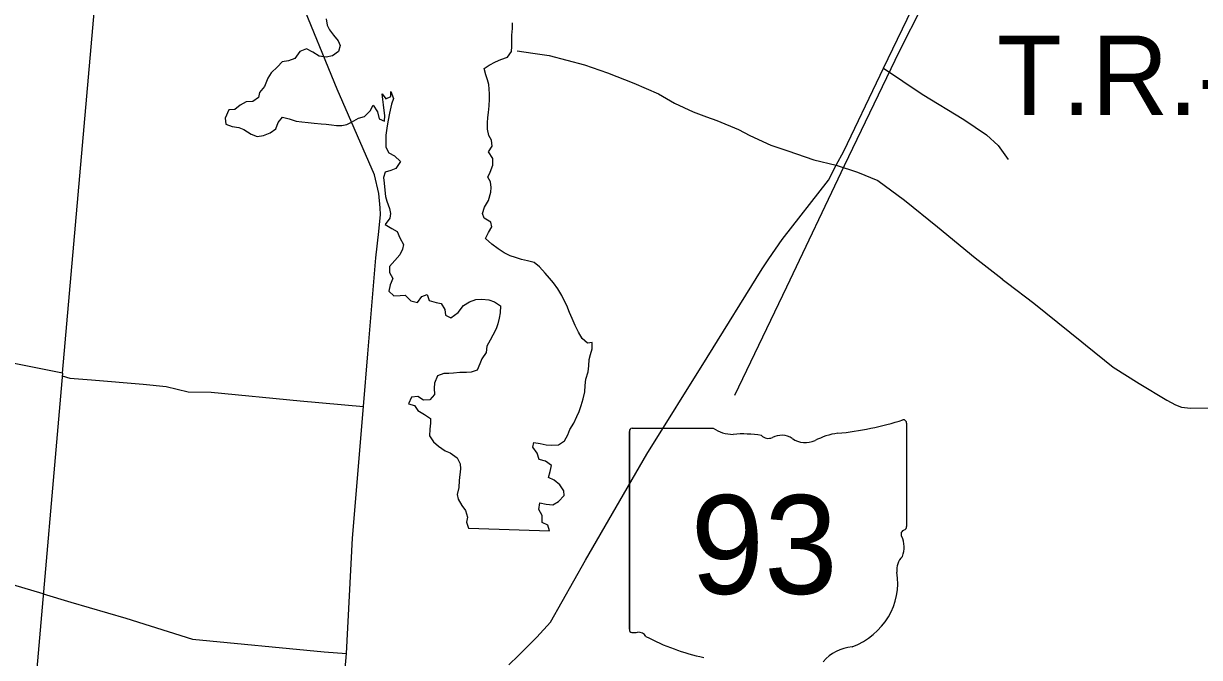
# Model space of a CAD drawing. Extents: x -22 to 431, y -18 to 160.
# Drawn here: x -20.139 to -18.95, y 23.142 to 23.783 of the extents above; entities that cross this region are included whole.
import ezdxf

# ---------------------------------------------------------------- set-up
doc = ezdxf.new("R2010")
doc.units = 0
for name, color, linetype in [('GM_X_Adjacent_County', 7, 'Continuous'), ('GM_X_Airport_Location_Class_2', 7, 'Continuous'), ('GM_X_Corporation', 7, 'Continuous'), ('GM_X_County_ROW', 7, 'Continuous'), ('GM_X_Major_Lake_Text', 7, 'Continuous'), ('GM_X_Major_River_Text', 7, 'Continuous'), ('GM_X_Minor_River_Text', 7, 'Continuous'), ('GM_X_State_Location', 7, 'Continuous'), ('GM_X_Township_Subdivision', 7, 'Continuous')]:
    doc.layers.add(name, color=color, linetype=linetype)

msp = doc.modelspace()

# ---------------------------------------------------------------- linework, layer by layer
at = {"layer": 'GM_X_Airport_Location_Class_2'}
for p, q in [((-19.2462, 23.379), (-19.2462, 23.2743)), ((-19.5263, 23.3706), (-19.5263, 23.1705)), ((-19.5263, 23.1705), (-19.5263, 23.3706)), ((-19.5263, 23.1705), (-19.5263, 23.3706)), ((-19.5236, 23.374), (-19.4415, 23.374)), ((-19.2462, 23.2743), (-19.2462, 23.2743))]:
    msp.add_line(p, q, dxfattribs=at)
for centre, major_axis, start_param, end_param in [((-19.346, 23.6469), (0.2971, 0), 4.814394, 5.042369), ((-19.2493, 23.3794), (0.00312, 0), 6.141152, 7.989035), ((-19.5231, 23.371), (0.00325, 0), 1.712693, 3.28349), ((-19.422, 23.3973), (0.0315, 0), 4.042523, 4.731795), ((-19.4116, 23.2617), (0.113, 0), 1.404758, 1.657858), ((-19.3859, 23.3721), (0.00908, 0), 3.836095, 5.185415), ((-19.3726, 23.3489), (0.0189, 0), 0.950623, 2.079405), ((-19.3482, 23.3807), (0.0227, 0), 4.081561, 5.145723), ((-19.3081, 23.3129), (0.0598, 0), 1.699011, 2.107814), ((-19.2469, 23.2666), (0.00483, 0), 1.883978, 3.671073), ((-19.2495, 23.2739), (0.00334, 0), 5.05454, 6.418171), ((-19.2776, 23.2534), (0.029, 0), 5.934695, 6.695948), ((-19.235, 23.2305), (0.0211, 0), 2.387724, 3.262537), ((-19.3293, 23.2172), (0.0743, 0), 5.101752, 6.440018), ((-19.5231, 23.17), (0.00327, 0), 3.00124, 4.508301), ((-19.5226, 23.1905), (0.025, 0), 4.665946, 4.897461), ((-19.5175, 23.1589), (0.00901, 0), 0.519207, 1.627899), ((-19.4037, 23.3387), (0.2145, 0), 4.195997, 4.488961), ((-19.298, 23.1143), (0.0407, 0), 1.647645, 2.488434)]:
    msp.add_ellipse(centre, major_axis=major_axis, ratio=0.941176, start_param=start_param, end_param=end_param, dxfattribs=at)
at = {"layer": 'GM_X_Corporation'}
msp.add_line((-20.0996, 23.4296), (-20.2002, 22.2642), dxfattribs=at)
at = {"layer": 'GM_X_County_ROW'}
for points in [[(-19.7798, 23.5728), (-19.778, 23.5901), (-19.7782, 23.5969), (-19.7798, 23.6112), (-19.7841, 23.6301), (-19.8218, 23.717), (-19.8599, 23.8105), (-19.8646, 23.8201), (-19.8722, 23.8282), (-19.8858, 23.8439), (-19.8859, 23.844)], [(-19.6483, 23.1343), (-19.6386, 23.1438), (-19.62, 23.1623), (-19.6061, 23.1777), (-19.5709, 23.2404), (-19.5088, 23.3476), (-19.4476, 23.4455), (-19.3922, 23.5353), (-19.3853, 23.5452), (-19.3719, 23.5647), (-19.325, 23.6249), (-19.3172, 23.6399), (-19.3097, 23.6542), (-19.2729, 23.7312), (-19.2696, 23.7381), (-19.2362, 23.8076)], [(-19.7731, 22.9729), (-19.7914, 22.9944), (-19.813, 23.0197), (-19.8165, 23.0232), (-19.8189, 23.028), (-19.8203, 23.0343), (-19.8209, 23.0408), (-19.8206, 23.0537), (-19.8123, 23.1458), (-19.8063, 23.2626), (-19.7952, 23.3957), (-19.7907, 23.4491), (-19.7826, 23.5461), (-19.7798, 23.5728), (-19.7798, 23.5728)]]:
    msp.add_lwpolyline(points, dxfattribs=at)
at = {"layer": 'GM_X_Major_Lake_Text'}
msp.add_line((-20.0996, 23.4296), (-20.3427, 23.4776), dxfattribs=at)
at = {"layer": 'GM_X_Major_River_Text'}
msp.add_line((-20.0996, 23.4296), (-20.0562, 23.9246), dxfattribs=at)
at = {"layer": 'GM_X_Minor_River_Text'}
for points in [[(-19.6397, 23.7558), (-19.6241, 23.7535), (-19.6073, 23.7509), (-19.5717, 23.7414), (-19.5486, 23.7333), (-19.5217, 23.7229), (-19.4968, 23.7121), (-19.4807, 23.7028), (-19.462, 23.6939), (-19.4485, 23.6888), (-19.4379, 23.6852), (-19.4161, 23.6761), (-19.4046, 23.6699), (-19.3835, 23.6602), (-19.3661, 23.6544), (-19.3398, 23.6455), (-19.3172, 23.6399)], [(-19.2696, 23.7381), (-19.2304, 23.7119), (-19.1883, 23.6861), (-19.1654, 23.6708), (-19.1536, 23.66), (-19.1434, 23.6458)], [(-19.3172, 23.6399), (-19.2958, 23.6329), (-19.2751, 23.6244), (-19.2482, 23.6047), (-19.215, 23.5775), (-19.1767, 23.5462), (-19.1495, 23.5249)], [(-19.1495, 23.5249), (-19.1494, 23.5248), (-19.1441, 23.5206), (-19.1173, 23.5003), (-19.069, 23.4613), (-19.0652, 23.4583), (-19.0652, 23.4582)], [(-20.1191, 23.2064), (-20.217, 23.2352), (-20.2413, 23.2623), (-20.2257, 23.4343), (-20.2414, 23.4578)], [(-19.0652, 23.4582), (-19.0371, 23.4357), (-19.0111, 23.4191), (-18.9829, 23.4022), (-18.9742, 23.3974), (-18.9683, 23.395), (-18.9592, 23.3943), (-18.9376, 23.3944), (-18.9249, 23.3944), (-18.9136, 23.393), (-18.9135, 23.3929)], [(-20.0999, 23.4267), (-20.0922, 23.4245), (-20.0701, 23.4227), (-20.0178, 23.4183), (-19.9948, 23.416), (-19.9723, 23.4107), (-19.9492, 23.4103), (-19.8592, 23.4014), (-19.7952, 23.3957)], [(-20.1191, 23.2064), (-20.0912, 23.1977), (-20.0354, 23.1816), (-19.9682, 23.1603), (-19.8349, 23.1476), (-19.8123, 23.1458)]]:
    msp.add_lwpolyline(points, dxfattribs=at)
at = {"layer": 'GM_X_State_Location'}
msp.add_lwpolyline([(-19.4199, 23.4073), (-19.3673, 23.5169), (-19.3087, 23.6398), (-19.2532, 23.7554), (-19.2299, 23.8014), (-19.2152, 23.831), (-19.1994, 23.855), (-19.1872, 23.8706), (-19.1662, 23.891), (-19.142, 23.9104), (-19.1189, 23.9268), (-19.0934, 23.9403), (-19.0768, 23.9482), (-19.0048, 23.9755), (-18.8909, 24.0211), (-18.849, 24.0399), (-18.8239, 24.0562), (-18.8054, 24.0699), (-18.7831, 24.0912), (-18.7541, 24.1266), (-18.5498, 24.3984)], dxfattribs=at)
at = {"layer": 'GM_X_Township_Subdivision'}
for p, q in [((-19.6889, 23.2728), (-19.6786, 23.2725)), ((-19.6786, 23.2725), (-19.6072, 23.2701))]:
    msp.add_line(p, q, dxfattribs=at)
for points in [[(-19.8329, 23.7881), (-19.8318, 23.7816), (-19.8297, 23.7769), (-19.8256, 23.7717), (-19.8207, 23.7658), (-19.8187, 23.7611), (-19.8206, 23.755), (-19.8267, 23.7505), (-19.8329, 23.7494), (-19.8399, 23.7504), (-19.8464, 23.7544), (-19.8528, 23.7577), (-19.8594, 23.7549), (-19.8646, 23.7481), (-19.871, 23.7455), (-19.8775, 23.7447), (-19.882, 23.7395), (-19.8887, 23.7334), (-19.892, 23.728), (-19.8954, 23.7198), (-19.9002, 23.7134), (-19.9012, 23.7085), (-19.9071, 23.7045), (-19.9137, 23.7042)], [(-19.6452, 23.76), (-19.6452, 23.7715), (-19.6447, 23.7782), (-19.6445, 23.7841)], [(-19.6072, 23.2701), (-19.6088, 23.2759), (-19.6145, 23.2784), (-19.6144, 23.2855), (-19.6178, 23.2917), (-19.6168, 23.2984), (-19.6106, 23.297), (-19.6038, 23.2964), (-19.5979, 23.2996), (-19.5922, 23.3056), (-19.5925, 23.3106), (-19.5966, 23.3166), (-19.6023, 23.3212), (-19.6083, 23.3239), (-19.6064, 23.3302), (-19.605, 23.3362), (-19.6111, 23.3404), (-19.6175, 23.3422), (-19.6196, 23.3485), (-19.6239, 23.3546), (-19.6229, 23.3593), (-19.6165, 23.3583), (-19.6104, 23.3569), (-19.6047, 23.3567), (-19.5979, 23.3572), (-19.5918, 23.3612), (-19.5886, 23.3672), (-19.5865, 23.3725), (-19.5826, 23.379), (-19.5796, 23.3856), (-19.5771, 23.3907), (-19.5751, 23.3969), (-19.5732, 23.4036), (-19.5715, 23.4106), (-19.5712, 23.417), (-19.5704, 23.4236), (-19.5681, 23.431), (-19.5673, 23.4371), (-19.5669, 23.4435), (-19.5657, 23.4485), (-19.564, 23.4541), (-19.564, 23.4606), (-19.5687, 23.4599), (-19.5742, 23.4646), (-19.5779, 23.4709), (-19.5811, 23.4779), (-19.5843, 23.4848), (-19.5869, 23.4909), (-19.5897, 23.4979), (-19.5923, 23.5031), (-19.5945, 23.508), (-19.5986, 23.515), (-19.6032, 23.5209), (-19.6071, 23.5257), (-19.6114, 23.5309), (-19.6171, 23.5373), (-19.6227, 23.5416), (-19.6295, 23.5431), (-19.6354, 23.5447), (-19.6416, 23.5466), (-19.6469, 23.5483), (-19.6531, 23.5514), (-19.659, 23.5554), (-19.6656, 23.56), (-19.6718, 23.5659), (-19.6689, 23.572), (-19.6655, 23.5777), (-19.6666, 23.5824), (-19.6732, 23.5864), (-19.6749, 23.5912), (-19.6727, 23.5974), (-19.6687, 23.6044), (-19.6666, 23.6126), (-19.666, 23.6175), (-19.6667, 23.6232), (-19.6695, 23.6279), (-19.667, 23.633), (-19.6645, 23.6402), (-19.6645, 23.6469), (-19.6688, 23.6534), (-19.6652, 23.6594), (-19.6659, 23.6653), (-19.6685, 23.67), (-19.6698, 23.6763), (-19.6698, 23.6828), (-19.6695, 23.6881), (-19.6689, 23.6934), (-19.6681, 23.7002), (-19.6677, 23.7068), (-19.6677, 23.7121), (-19.668, 23.7169), (-19.6686, 23.7216), (-19.6699, 23.7264), (-19.6715, 23.7315), (-19.6732, 23.738), (-19.6681, 23.7413), (-19.6616, 23.7447), (-19.6563, 23.747), (-19.6497, 23.7492), (-19.6456, 23.7549), (-19.6452, 23.76)], [(-19.9137, 23.7042), (-19.92, 23.7006), (-19.9253, 23.6965), (-19.9312, 23.696), (-19.9352, 23.6875), (-19.9345, 23.6814), (-19.928, 23.6793), (-19.9212, 23.6783), (-19.9161, 23.6761), (-19.9088, 23.6715), (-19.9027, 23.6692), (-19.8963, 23.6701), (-19.8897, 23.6726), (-19.8838, 23.6767), (-19.8813, 23.6831), (-19.8771, 23.6886), (-19.8703, 23.6869), (-19.8633, 23.6847), (-19.8574, 23.6839), (-19.8511, 23.6833), (-19.8451, 23.6825), (-19.8381, 23.6819), (-19.8328, 23.6815), (-19.8277, 23.6807), (-19.8224, 23.6801), (-19.8171, 23.6801), (-19.812, 23.6812), (-19.8072, 23.6836), (-19.8002, 23.6877), (-19.7941, 23.6894), (-19.7884, 23.6951), (-19.7855, 23.7007), (-19.781, 23.6941), (-19.7794, 23.687), (-19.7739, 23.6845), (-19.7735, 23.6904), (-19.7744, 23.6952), (-19.7751, 23.7012), (-19.7758, 23.7066), (-19.7764, 23.7122), (-19.7726, 23.7073), (-19.7677, 23.7095), (-19.7675, 23.7145), (-19.7648, 23.7076), (-19.7668, 23.7018), (-19.7689, 23.6925), (-19.7703, 23.6857), (-19.7713, 23.6798), (-19.7721, 23.675), (-19.7726, 23.6703), (-19.7727, 23.6584), (-19.7695, 23.6525), (-19.7637, 23.6494), (-19.7579, 23.6439), (-19.7626, 23.6365), (-19.7676, 23.6348), (-19.7733, 23.633), (-19.7748, 23.6277), (-19.7743, 23.6218), (-19.7737, 23.6148), (-19.773, 23.6083), (-19.7715, 23.6035), (-19.7689, 23.5961), (-19.768, 23.5912), (-19.7684, 23.5865), (-19.7732, 23.5799), (-19.7666, 23.5758), (-19.7613, 23.573), (-19.7583, 23.5665), (-19.7548, 23.5596), (-19.7556, 23.5549), (-19.7584, 23.5492), (-19.7636, 23.5434), (-19.7689, 23.5375), (-19.769, 23.5313), (-19.7654, 23.5254), (-19.7681, 23.5191), (-19.7695, 23.5127), (-19.7646, 23.5079), (-19.7581, 23.5083), (-19.753, 23.5084), (-19.7472, 23.5027), (-19.7407, 23.5011), (-19.7362, 23.5072), (-19.7307, 23.5092), (-19.7288, 23.503), (-19.7218, 23.5012), (-19.7167, 23.5), (-19.7128, 23.4941), (-19.7124, 23.4881), (-19.7069, 23.4854), (-19.6995, 23.491), (-19.694, 23.498), (-19.6879, 23.5018), (-19.6816, 23.504), (-19.6756, 23.5045), (-19.6684, 23.5039), (-19.6629, 23.5016), (-19.6567, 23.4976), (-19.6571, 23.4906), (-19.6579, 23.4851)], [(-19.6579, 23.4851), (-19.6593, 23.4794), (-19.6612, 23.4743), (-19.6643, 23.468), (-19.6671, 23.4631), (-19.6706, 23.4569), (-19.671, 23.4506), (-19.6756, 23.4442), (-19.6777, 23.4391), (-19.6804, 23.4325), (-19.6863, 23.4306), (-19.691, 23.4303), (-19.6978, 23.4301), (-19.7041, 23.4294), (-19.709, 23.4292), (-19.7139, 23.4293), (-19.7204, 23.4269), (-19.7234, 23.4195), (-19.7237, 23.4145), (-19.7235, 23.4081), (-19.7281, 23.4026), (-19.7345, 23.4021), (-19.7404, 23.4059), (-19.7468, 23.4054), (-19.7497, 23.3986), (-19.7435, 23.397), (-19.7401, 23.3919), (-19.7335, 23.3877), (-19.7275, 23.3837), (-19.7275, 23.3789), (-19.7281, 23.3728), (-19.7283, 23.3662), (-19.7244, 23.3601), (-19.7195, 23.3557), (-19.7125, 23.3511), (-19.7074, 23.3488), (-19.7006, 23.3438), (-19.6973, 23.3378), (-19.6971, 23.3328), (-19.6985, 23.3209), (-19.6987, 23.3137), (-19.7005, 23.3069), (-19.6996, 23.3019), (-19.6958, 23.2955), (-19.6922, 23.2905), (-19.69, 23.2837), (-19.6912, 23.2789), (-19.6889, 23.2728)]]:
    msp.add_lwpolyline(points, dxfattribs=at)

# ---------------------------------------------------------------- texts
at = {"layer": 'GM_X_Adjacent_County'}
msp.add_text('T.R.-11A', height=0.08049, rotation=0, dxfattribs=at).set_placement((-19.1548, 23.6907))
at = {"layer": 'GM_X_Airport_Location_Class_2'}
msp.add_text('93', height=0.1, dxfattribs=at).set_placement((-19.4645, 23.2062))

doc.saveas('drawing.dxf')
